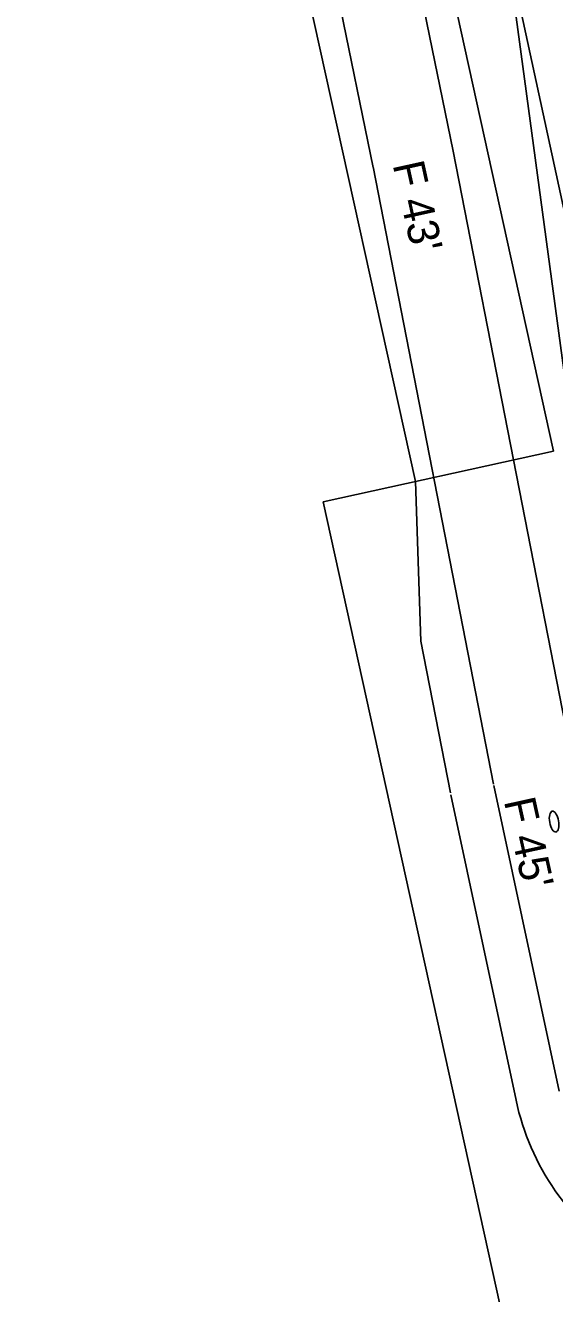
# Model space of a CAD drawing. Extents: x 2519952 to 2531965, y 848341 to 887632.
# Drawn here: x 2525466.4 to 2525550.6, y 850919.3 to 851120.9 of the extents above; entities that cross this region are included whole.
import ezdxf

# ---------------------------------------------------------------- set-up
doc = ezdxf.new("R2010")
doc.units = 0
for name, color, linetype in [('RD_EV_JW', 7, 'Continuous'), ('RD_EX_DV_Prop', 7, 'Continuous'), ('RD_EX_RW', 7, 'Continuous'), ('RD_EX_VEG', 7, 'Continuous'), ('RD_PD_BCA', 7, 'Continuous'), ('RD_PD_CstnLmt', 7, 'Continuous'), ('RD_PD_DR_ErosCtrl', 7, 'Continuous'), ('RD_PD_PaveShd', 7, 'Continuous'), ('RD_PD_RW', 7, 'Continuous')]:
    doc.layers.add(name, color=color, linetype=linetype)

msp = doc.modelspace()

# ---------------------------------------------------------------- linework, layer by layer
at = {"layer": 'RD_EV_JW'}
msp.add_lwpolyline([(2525591.32, 850926.75), (2525570.73, 850941.75), (2525560.7, 851002.49), (2525540.75, 851150.19), (2525528.25, 851203.9), (2525505.08, 851291.34), (2525487.75, 851356.95), (2525470.97, 851403.59), (2525413.82, 851519.63), (2525369.36, 851485.89), (2525324.58, 851439.69)], dxfattribs=at)
at = {"layer": 'RD_EX_DV_Prop'}
for p, q in [((2525500.87, 851278.35), (2525550.44, 851053.25)), ((2525550.44, 851053.25), (2525513.82, 851045.18)), ((2525513.82, 851045.18), (2525578.33, 850752.2))]:
    msp.add_line(p, q, dxfattribs=at)
at = {"layer": 'RD_EX_RW'}
for p, q in [((2525500.87, 851278.35), (2525550.44, 851053.24)), ((2525513.82, 851045.18), (2525550.44, 851053.24)), ((2525513.82, 851045.18), (2525578.33, 850752.2))]:
    msp.add_line(p, q, dxfattribs=at)
at = {"layer": 'RD_EX_VEG'}
msp.add_lwpolyline([(2525579.96, 850950.78), (2525563.02, 851041.29), (2525521.77, 851231.67), (2525469.67, 851393.75)], dxfattribs=at)
at = {"layer": 'RD_PD_BCA'}
for p, q in [((2525528.47, 851048.4), (2525529.34, 851023)), ((2525529.34, 851023), (2525534.04, 850998.92)), ((2525534.11, 850998.57), (2525544.49, 850950.01))]:
    msp.add_line(p, q, dxfattribs=at)
msp.add_arc((2525583.61, 850958.38), 40, 192.0677, 282.4185, dxfattribs=at)
at = {"layer": 'RD_PD_CstnLmt'}
for p, q in [((2525514.42, 851198.9), (2525534.5, 851100.93)), ((2525534.5, 851100.93), (2525553.67, 851002.76))]:
    msp.add_line(p, q, dxfattribs=at)
at = {"layer": 'RD_PD_DR_ErosCtrl'}
for p, q in [((2525501.68, 851196.29), (2525521.77, 851098.32)), ((2525521.74, 851098.44), (2525540.91, 851000.27)), ((2525540.95, 851000.04), (2525551.34, 850951.48))]:
    msp.add_line(p, q, dxfattribs=at)
at = {"layer": 'RD_PD_PaveShd'}
msp.add_ellipse((2525550.55, 850994.32), major_axis=(-0.29, 1.65), ratio=0.429445, dxfattribs=at)
msp.add_ellipse((2525550.55, 850994.32), major_axis=(-0.29, 1.65), ratio=0.429445, dxfattribs=at)
at = {"layer": 'RD_PD_RW'}
msp.add_line((2525480.08, 851268.14), (2525528.47, 851048.4), dxfattribs=at)

# ---------------------------------------------------------------- texts
at = {"layer": 'RD_PD_CstnLmt'}
for s, p in [("F 43'", (2525524.84, 851098.8)), ("F 45'", (2525542.53, 850997.61))]:
    msp.add_text(s, height=5, rotation=282.4185, dxfattribs=at).set_placement(p)

doc.saveas('drawing.dxf')
